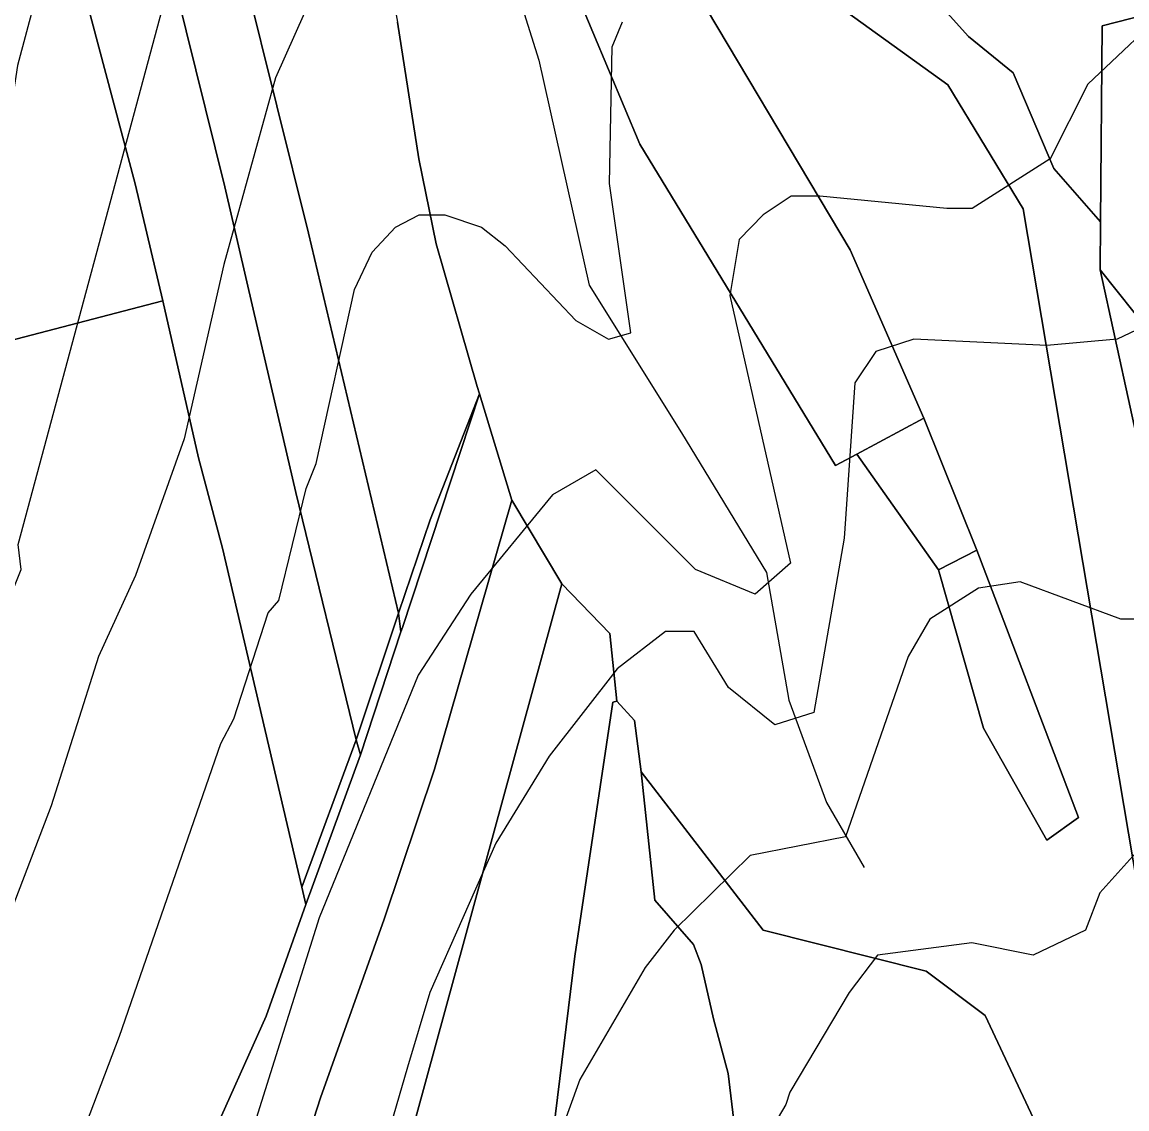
# Model space of a CAD drawing. Extents: x -510989 to -501240, y -1184665 to -1176098.
# Drawn here: x -504791.3 to -504613.7, y -1182632.7 to -1182458 of the extents above; entities that cross this region are included whole.
import ezdxf

# ---------------------------------------------------------------- set-up
doc = ezdxf.new("R2010")
doc.units = 0
for name, color, linetype in [('orna_puda', 7, 'Continuous'), ('ostatni_plocha_x_jina_plocha', 7, 'Continuous'), ('ostatni_plocha_x_neplodna_puda', 7, 'Continuous'), ('ostatni_plocha_x_ostatni_komunikace', 7, 'Continuous'), ('ostatni_plocha_x_zelen', 7, 'Continuous'), ('STAV_vyrazne_udolnice', 7, 'Continuous'), ('STAV_zaplavove_uzemi', 7, 'Continuous'), ('trvaly_travni_porost', 7, 'Continuous'), ('vrstevnice_01', 7, 'Continuous'), ('vrstevnice_02', 7, 'Continuous')]:
    doc.layers.add(name, color=color, linetype=linetype)

msp = doc.modelspace()

# ---------------------------------------------------------------- linework, layer by layer
at = {"layer": 'orna_puda'}
for points in [[(-504756.43, -1182360.61), (-504750.93, -1182368.64), (-504741.78, -1182389.46), (-504739.33, -1182388.45), (-504733.93, -1182407.44), (-504736.85, -1182425.64), (-504731.01, -1182458.03), (-504727.56, -1182480.01), (-504724.78, -1182493.67), (-504718.21, -1182516.58), (-504717.83, -1182517.79), (-504725.74, -1182538.03), (-504730.84, -1182553.02), (-504745.3, -1182491.97), (-504755.51, -1182451), (-504763.11, -1182419.54), (-504737.69, -1182410.74), (-504739.56, -1182398.78), (-504754.03, -1182369.4), (-504761.5, -1182363.59), (-504773.71, -1182375.62), (-504775.36, -1182368.78), (-504763.98, -1182357.08)], [(-504764.2, -1182419.92), (-504763.11, -1182419.54), (-504755.51, -1182451), (-504745.3, -1182491.97), (-504730.84, -1182553.02), (-504737.62, -1182573.37), (-504747.32, -1182533.65), (-504754.22, -1182504.17), (-504758.73, -1182484.52), (-504766.53, -1182453.12), (-504774.21, -1182423.02)], [(-504775.23, -1182423.34), (-504774.21, -1182423.02), (-504766.53, -1182453.12), (-504758.73, -1182484.52), (-504754.22, -1182504.17), (-504747.32, -1182533.65), (-504737.62, -1182573.37), (-504746.38, -1182597.05), (-504759.14, -1182542.6), (-504762.98, -1182528.05), (-504768.7, -1182502.83), (-504773.18, -1182484.03), (-504788.2, -1182427.37)], [(-504804.88, -1182432.49), (-504788.2, -1182427.37), (-504773.18, -1182484.03), (-504768.7, -1182502.83), (-504807.2, -1182512.86), (-504814.64, -1182480.22), (-504816.44, -1182444.56), (-504816.58, -1182438.27)], [(-504657.18, -1182527.48), (-504646.38, -1182521.67), (-504637.88, -1182542.92), (-504644.04, -1182546.05)]]:
    msp.add_lwpolyline(points, close=True, dxfattribs=at)
at = {"layer": 'ostatni_plocha_x_jina_plocha'}
msp.add_lwpolyline([(-504702.11, -1182453.59), (-504686.14, -1182447.77), (-504658.21, -1182494.65), (-504646.38, -1182521.67), (-504657.18, -1182527.48), (-504660.57, -1182529.3), (-504692.06, -1182477.67)], close=True, dxfattribs=at)
at = {"layer": 'ostatni_plocha_x_neplodna_puda'}
msp.add_lwpolyline([(-504697.21, -1182417.42), (-504716, -1182424.27), (-504702.11, -1182453.59), (-504692.06, -1182477.67), (-504660.57, -1182529.3), (-504657.18, -1182527.48), (-504644.04, -1182546.05), (-504636.81, -1182571.5), (-504626.63, -1182589.51), (-504621.54, -1182585.89), (-504637.88, -1182542.92), (-504646.38, -1182521.67), (-504658.21, -1182494.65), (-504686.14, -1182447.77)], close=True, dxfattribs=at)
for points in [[(-504675.47, -1182444.32), (-504642.55, -1182468.1), (-504630.43, -1182488.04), (-504608.32, -1182618.85)], [(-504623.06, -1182646.35), (-504636.51, -1182617.7), (-504646, -1182610.56), (-504672.23, -1182604), (-504691.82, -1182578.53), (-504692.87, -1182570.28), (-504695.72, -1182567.18), (-504696.84, -1182556.29), (-504704.57, -1182548.34), (-504712.59, -1182534.87), (-504717.83, -1182517.79), (-504718.21, -1182516.58), (-504724.78, -1182493.67), (-504727.56, -1182480.01), (-504731.01, -1182458.03)]]:
    msp.add_lwpolyline(points, dxfattribs=at)
at = {"layer": 'ostatni_plocha_x_ostatni_komunikace'}
msp.add_lwpolyline([(-504608.32, -1182618.85), (-504630.43, -1182488.04), (-504642.55, -1182468.1), (-504675.47, -1182444.32), (-504691.51, -1182425.62), (-504699, -1182404.9), (-504701.2, -1182401.3), (-504701.98, -1182396.56), (-504705.18, -1182391.49), (-504714.11, -1182377.34), (-504708.2, -1182374.77), (-504707.75, -1182375.43), (-504705.25, -1182379.16), (-504695.23, -1182400.68), (-504689.63, -1182418.2), (-504677.2, -1182438.13), (-504643.6, -1182455.49), (-504639.2, -1182460.37), (-504632.02, -1182466.17), (-504625.5, -1182481.57), (-504617.97, -1182490.12), (-504618.04, -1182497.86), (-504608.41, -1182541.97)], dxfattribs=at)
at = {"layer": 'ostatni_plocha_x_zelen'}
msp.add_lwpolyline([(-504572.85, -1182447.14), (-504617.69, -1182458.63), (-504617.97, -1182490.12), (-504625.5, -1182481.57), (-504632.02, -1182466.17), (-504639.2, -1182460.37), (-504643.6, -1182455.49), (-504641.37, -1182452.39), (-504664.53, -1182404.5), (-504652.49, -1182400.2), (-504641.21, -1182396.51), (-504609.62, -1182388.24)], dxfattribs=at)
msp.add_lwpolyline([(-504617.69, -1182458.63), (-504572.85, -1182447.14), (-504561.65, -1182461.8), (-504552.76, -1182497.25), (-504569.38, -1182502.62), (-504582.47, -1182505.92), (-504599.08, -1182508.75), (-504603.05, -1182509.04), (-504609.09, -1182507.24), (-504612.59, -1182504.69), (-504618.04, -1182497.86), (-504617.97, -1182490.12)], close=True, dxfattribs=at)
at = {"layer": 'STAV_vyrazne_udolnice'}
msp.add_lwpolyline([(-504723.93, -1182405.9), (-504715.08, -1182442.46), (-504708.25, -1182464.16), (-504700.21, -1182500.31), (-504685.34, -1182524.02), (-504671.68, -1182546.51), (-504668.06, -1182567), (-504662.03, -1182583.47), (-504656, -1182593.92)], dxfattribs=at)
at = {"layer": 'STAV_zaplavove_uzemi'}
msp.add_spline([(-502250.32, -1184002.61), (-502355.07, -1183875.41), (-502442.37, -1183790.61), (-502477.29, -1183700.82), (-502532.16, -1183578.61), (-502567.08, -1183448.91), (-502626.05, -1183402.34), (-502705.41, -1183380.59), (-502814.2, -1183349.87), (-502882.03, -1183297.39), (-502931.95, -1183237.24), (-503042.02, -1183107.97), (-503139.64, -1183018.94), (-503222.14, -1182957.59), (-503308.56, -1182839.96), (-503316.24, -1182784.92), (-503330.32, -1182756.77), (-503348.24, -1182719.65), (-503334.16, -1182651.82), (-503323.92, -1182595.5), (-503313.68, -1182526.39), (-503294.1, -1182480.5), (-503251.86, -1182396.03), (-503229.34, -1182314.37), (-503216.1, -1182227.15), (-503242.43, -1182174.5), (-503271.86, -1182129.59), (-503287.34, -1182081.58), (-503343.88, -1182028.1), (-503361.79, -1182008.91), (-503396.35, -1181952.59), (-503442.43, -1181933.39), (-503497.46, -1181888.6), (-503525.62, -1181860.44), (-503528.18, -1181837.4), (-503548.66, -1181767.01), (-503558.9, -1181729.89), (-503576.82, -1181682.53), (-503578.1, -1181621.1), (-503567.86, -1181572.46), (-503552.5, -1181536.63), (-503538.04, -1181458.36), (-503518.33, -1181411.9), (-503509.88, -1181341.51), (-503497.21, -1181207.63), (-503499.77, -1181097.56), (-503498.02, -1181031.35), (-503510.82, -1180970.85), (-503549.22, -1180952.23), (-503571.32, -1180940.6), (-503605.07, -1180937.11), (-503651.61, -1180939.44), (-503671.39, -1180917.33), (-503679.53, -1180892.89), (-503713.27, -1180871.95), (-503727.24, -1180859.15), (-503734.22, -1180833.55), (-503728.4, -1180799.81), (-503741.2, -1180770.72), (-503722.82, -1180725.17), (-503721.54, -1180703.41), (-503731.78, -1180697.01), (-503767.61, -1180699.57), (-503790.65, -1180697.01), (-503817.53, -1180697.01), (-503861.04, -1180686.77), (-503889.2, -1180675.25), (-503900.72, -1180668.85), (-503953.2, -1180679.09), (-503997.99, -1180697.01), (-504063.27, -1180722.61), (-504109.34, -1180749.49), (-504142.62, -1180776.36), (-504177.18, -1180796.84), (-504211.73, -1180817.32), (-504414.98, -1180961.5), (-504472.7, -1180998.11), (-504544.51, -1181068.5), (-504600.82, -1181143.12), (-504621.94, -1181196.62), (-504641.65, -1181267.01), (-504660.25, -1181350.62), (-504634.7, -1181398.32), (-504617.66, -1181447.72), (-504600.62, -1181492.01), (-504587, -1181548.23), (-504592.11, -1181628.29), (-504569.96, -1181682.81), (-504568.26, -1181664.07), (-504554.63, -1181621.48), (-504547.82, -1181597.63)], degree=3, dxfattribs=at)
at = {"layer": 'trvaly_travni_porost'}
for points in [[(-504537.52, -1182497.62), (-504533.54, -1182503.1), (-504527.67, -1182520.7), (-504532.25, -1182525.75), (-504534.46, -1182525.75), (-504565.86, -1182532.94), (-504608.41, -1182541.97), (-504618.04, -1182497.86), (-504612.59, -1182504.69), (-504609.09, -1182507.24), (-504603.05, -1182509.04), (-504599.08, -1182508.75), (-504582.47, -1182505.92), (-504569.38, -1182502.62), (-504552.76, -1182497.25)], [(-504807.2, -1182512.86), (-504768.7, -1182502.83), (-504762.98, -1182528.05), (-504759.14, -1182542.6), (-504746.38, -1182597.05), (-504745.73, -1182599.83), (-504752.1, -1182617.78), (-504761.39, -1182638.49), (-504767.92, -1182657.33), (-504771.76, -1182671), (-504776.6, -1182689.6), (-504778.67, -1182695.09), (-504789.17, -1182689.02), (-504817.71, -1182662.6), (-504824.92, -1182652.74), (-504852.22, -1182627.14), (-504838.28, -1182633.7), (-504816.95, -1182622.81), (-504803.05, -1182611.84), (-504800.55, -1182593.62), (-504804.95, -1182580.66)], [(-504717.83, -1182517.79), (-504730.2, -1182555.33), (-504730.44, -1182556.05), (-504730.84, -1182553.02), (-504725.74, -1182538.03)], [(-504704.57, -1182548.34), (-504728.06, -1182634.09), (-504749.13, -1182695.56), (-504763.2, -1182735.05), (-504768.5, -1182747.51), (-504778.95, -1182739.07), (-504767.73, -1182707.61), (-504758.54, -1182677.9), (-504743.4, -1182630.94), (-504733.13, -1182602.21), (-504725.05, -1182578.1), (-504712.59, -1182534.87)], [(-504644.04, -1182546.05), (-504637.88, -1182542.92), (-504621.54, -1182585.89), (-504626.63, -1182589.51), (-504636.81, -1182571.5)], [(-504696.84, -1182556.29), (-504695.72, -1182567.18), (-504696.39, -1182567.32), (-504702.5, -1182608.15), (-504706.99, -1182644.87), (-504716.56, -1182709.62), (-504716.9, -1182746.35), (-504711.25, -1182766.64), (-504699.63, -1182792.05), (-504685.79, -1182825.73), (-504681.76, -1182844.76), (-504704.55, -1182818.19), (-504718.45, -1182796.15), (-504725.75, -1182788.61), (-504735.26, -1182778.6), (-504768.5, -1182747.51), (-504763.2, -1182735.05), (-504749.13, -1182695.56), (-504728.06, -1182634.09), (-504704.57, -1182548.34)], [(-504730.84, -1182553.02), (-504730.44, -1182556.05), (-504736.97, -1182575.78), (-504737.62, -1182573.37)], [(-504736.97, -1182575.78), (-504745.73, -1182599.83), (-504746.38, -1182597.05), (-504737.62, -1182573.37)], [(-504689.61, -1182599.16), (-504691.82, -1182578.53), (-504672.23, -1182604), (-504646, -1182610.56), (-504636.51, -1182617.7), (-504623.06, -1182646.35), (-504611.77, -1182667.61), (-504618.4, -1182663.31), (-504628.48, -1182645.79), (-504671.74, -1182655.56), (-504674.38, -1182656.17), (-504677.82, -1182627.01), (-504680.21, -1182618.25), (-504682.2, -1182609.48), (-504683.4, -1182606.3)]]:
    msp.add_lwpolyline(points, close=True, dxfattribs=at)
for points in [[(-504761.39, -1182638.49), (-504752.1, -1182617.78), (-504745.73, -1182599.83), (-504736.97, -1182575.78), (-504730.44, -1182556.05), (-504730.2, -1182555.33), (-504717.83, -1182517.79), (-504712.59, -1182534.87), (-504725.05, -1182578.1), (-504733.13, -1182602.21), (-504743.4, -1182630.94), (-504758.54, -1182677.9)], [(-504706.99, -1182644.87), (-504702.5, -1182608.15), (-504696.39, -1182567.32), (-504695.72, -1182567.18), (-504692.87, -1182570.28), (-504691.82, -1182578.53), (-504689.61, -1182599.16), (-504683.4, -1182606.3), (-504682.2, -1182609.48), (-504680.21, -1182618.25), (-504677.82, -1182627.01), (-504674.38, -1182656.17)]]:
    msp.add_lwpolyline(points, dxfattribs=at)
at = {"layer": 'vrstevnice_01'}
for points in [[(-504833.81, -1182651), (-504818.31, -1182618), (-504815.69, -1182614), (-504811.5, -1182601), (-504807.69, -1182592), (-504802.81, -1182577), (-504803.19, -1182575), (-504791.5, -1182546), (-504792, -1182542), (-504768, -1182453)], [(-504786.31, -1182649), (-504775.69, -1182621), (-504759.41, -1182574), (-504757.31, -1182570), (-504751.81, -1182553), (-504750.09, -1182551), (-504745.69, -1182533), (-504744.09, -1182529), (-504737.91, -1182501), (-504735.09, -1182495), (-504731.31, -1182491), (-504727.5, -1182489), (-504723.41, -1182489), (-504717.5, -1182491), (-504713.69, -1182494), (-504702.31, -1182506), (-504697.09, -1182509), (-504693.5, -1182508), (-504696.91, -1182484), (-504696.5, -1182462), (-504694.81, -1182458)], [(-504592.09, -1182498), (-504615.31, -1182509), (-504626.59, -1182510), (-504648, -1182509), (-504654.09, -1182511), (-504657.5, -1182516), (-504659.19, -1182541), (-504664.09, -1182569), (-504670.31, -1182571), (-504677.81, -1182565), (-504683.31, -1182556), (-504687.91, -1182556), (-504695.69, -1182562), (-504706.59, -1182576), (-504715.19, -1182590), (-504725.81, -1182614), (-504729.41, -1182626), (-504748.59, -1182692)], [(-504611.81, -1182591), (-504618.09, -1182598), (-504620.41, -1182604), (-504628.81, -1182608), (-504638.69, -1182606), (-504653.81, -1182608), (-504658.41, -1182614), (-504667.91, -1182630), (-504668.59, -1182632), (-504673.31, -1182640)]]:
    msp.add_lwpolyline(points, dxfattribs=at)
at = {"layer": 'vrstevnice_02'}
for points in [[(-504739.41, -1182328), (-504738.91, -1182342), (-504741.31, -1182352), (-504743.59, -1182356), (-504746, -1182357), (-504751.31, -1182357), (-504757.19, -1182360), (-504764.5, -1182369), (-504765.69, -1182373), (-504769.81, -1182383), (-504776.19, -1182413), (-504789.41, -1182455), (-504792.09, -1182465), (-504793.91, -1182477), (-504795.69, -1182483), (-504799, -1182513), (-504804.5, -1182531), (-504825, -1182588), (-504837, -1182611), (-504852.5, -1182638)], [(-504744.41, -1182453), (-504750.59, -1182467), (-504758.91, -1182497), (-504765.31, -1182525), (-504773.09, -1182547), (-504779.09, -1182560), (-504786.69, -1182584), (-504807, -1182637)], [(-504610.5, -1182459), (-504620, -1182468), (-504626.09, -1182480), (-504638.59, -1182488), (-504642.69, -1182488), (-504663.09, -1182486), (-504667.69, -1182486), (-504672.19, -1182489), (-504676.09, -1182493), (-504677.59, -1182502), (-504667.81, -1182545), (-504673.5, -1182550), (-504683.09, -1182546), (-504699.09, -1182530), (-504706.09, -1182534), (-504719.19, -1182550), (-504727.69, -1182563), (-504743.59, -1182602), (-504773.09, -1182696)], [(-504609.59, -1182554), (-504614.69, -1182554), (-504630.91, -1182548), (-504637.59, -1182549), (-504645.41, -1182554), (-504648.91, -1182560), (-504659, -1182589), (-504674.31, -1182592), (-504686.5, -1182604), (-504691.19, -1182610), (-504701.69, -1182628), (-504709.69, -1182650)]]:
    msp.add_lwpolyline(points, dxfattribs=at)

doc.saveas('drawing.dxf')
